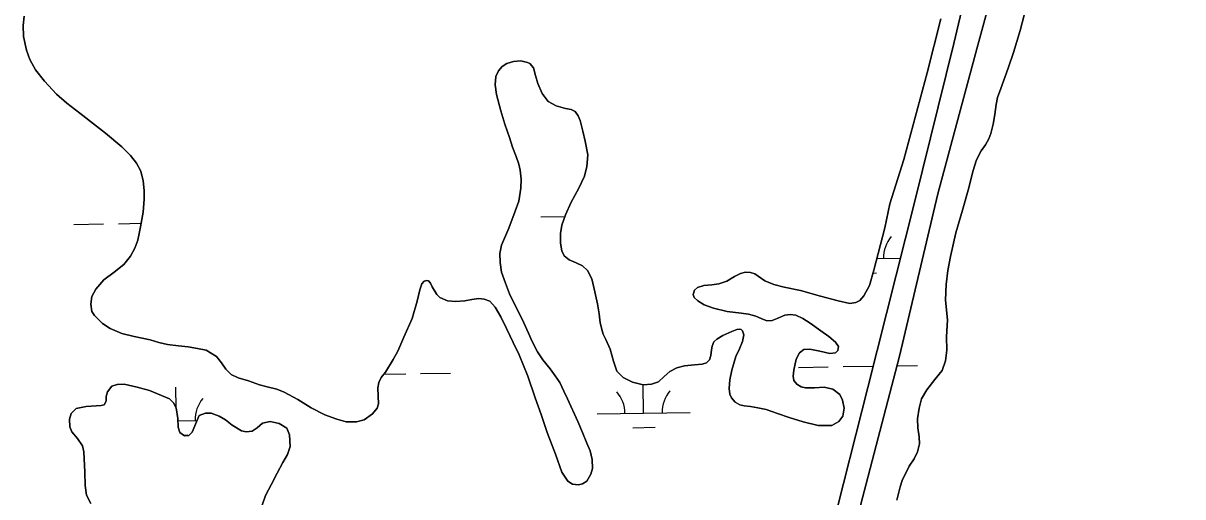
# Model space of a CAD drawing. Extents: x 3855477 to 3893699, y 299188 to 325115.
# Drawn here: x 3868649 to 3869895, y 316592 to 317100 of the extents above; entities that cross this region are included whole.
import ezdxf

# ---------------------------------------------------------------- set-up
doc = ezdxf.new("R2010")
doc.units = 0
doc.layers.add('V-TOPO-SHOR', color=7, linetype='Continuous')
doc.layers.add('V-WETL-SWMP', color=7, linetype='Continuous')

msp = doc.modelspace()

# ---------------------------------------------------------------- linework, layer by layer
at = {"layer": 'V-TOPO-SHOR'}
for points in [[(3869894.7, 317910.9), (3869888.9, 317895), (3869885.2, 317881.5), (3869882.8, 317869.3), (3869875.3, 317829.8), (3869865.2, 317778.6), (3869850.6, 317730.6), (3869832.1, 317687), (3869818.3, 317638.2), (3869814.4, 317612.9), (3869808.8, 317586.5), (3869803.4, 317565.4), (3869799.3, 317547), (3869781.5, 317476.6), (3869768.5, 317425.5), (3869760.8, 317398), (3869751.2, 317369.4), (3869718.1, 317237.1), (3869673.3, 317072.7), (3869631.5, 316917.1), (3869590.4, 316742.7), (3869546.4, 316574.1)], [(3869517.2, 316555.1), (3869556.2, 316709), (3869606.7, 316909.1), (3869648.6, 317078.3), (3869679, 317207)], [(3868768.3, 316763.8), (3868754.7, 316767.1), (3868742.3, 316772.5), (3868734, 316777.8), (3868725.4, 316786.2), (3868722.7, 316790.5), (3868721.4, 316798.4), (3868722.8, 316806.6), (3868727, 316814.5), (3868735.7, 316824.5), (3868746.5, 316832.8), (3868757, 316841), (3868764.3, 316850), (3868768.9, 316858.6), (3868772, 316867.2), (3868775.1, 316881.6), (3868777.9, 316897.3), (3868779, 316911.3), (3868778.8, 316920.5), (3868777.8, 316930.8), (3868775.3, 316941.2), (3868770.6, 316949.8), (3868764.2, 316958), (3868754.8, 316967.5), (3868737.4, 316982.2), (3868727.7, 316989.5), (3868709.8, 317003.6), (3868695.9, 317014.4), (3868684.8, 317024), (3868671.7, 317038.1), (3868662.2, 317050.1), (3868655.9, 317061.4), (3868652.5, 317071.4), (3868649.3, 317086), (3868648.9, 317097.6), (3868649.9, 317107.8)], [(3869634.8, 317104.8), (3869620.1, 317047.1), (3869595, 316953.8), (3869579.9, 316906.3), (3869574.7, 316880.5), (3869562.8, 316835.1), (3869558, 316818.6), (3869552, 316807.5), (3869547.7, 316802.5), (3869543.3, 316800.2), (3869536.8, 316799.3), (3869524.3, 316801.9), (3869505.6, 316807.2), (3869483.9, 316813.1), (3869466.4, 316816.6), (3869455.3, 316819.5), (3869445.8, 316823.5), (3869434.8, 316831.2), (3869430.2, 316832.6), (3869424.7, 316832.8), (3869419.5, 316831.5), (3869413, 316828.1), (3869404.8, 316823.3), (3869396.3, 316820.3), (3869388.6, 316819.3), (3869380.1, 316818.4), (3869373.3, 316816.3), (3869370, 316813.4), (3869368.5, 316809), (3869369.6, 316805.8), (3869373.5, 316802.1), (3869380.3, 316797.8), (3869390.4, 316794.1), (3869405.1, 316790.6), (3869420.2, 316788.8), (3869428.1, 316787.8), (3869435.8, 316785.7), (3869441.7, 316783.2), (3869447.8, 316780.7), (3869453.6, 316780.8), (3869458.9, 316782.9), (3869467, 316786.8), (3869472.8, 316787.4), (3869478.9, 316786.5), (3869486.5, 316783.2), (3869494.5, 316777.9), (3869505.9, 316769.8), (3869514.5, 316763.7), (3869521.4, 316757.8), (3869524.7, 316752.9), (3869524, 316748.6), (3869521.7, 316746.1), (3869515.6, 316745.5), (3869504.6, 316748), (3869494.1, 316750.2), (3869487.7, 316749.8), (3869482.9, 316746.2), (3869479.3, 316739.4), (3869476.8, 316727.7), (3869476.2, 316721), (3869476.7, 316716.6), (3869480.1, 316712.5), (3869484.5, 316709.6), (3869489.5, 316708.5), (3869499.1, 316708.7), (3869509.5, 316709.4), (3869518.8, 316707), (3869526.1, 316701.6), (3869529, 316695.2), (3869530.7, 316686.6)], [(3869719.9, 317092.5), (3869724.3, 317109)], [(3869587.3, 316587.9), (3869591, 316602.3), (3869593, 316609.1), (3869600.7, 316624.4), (3869606, 316632.3), (3869609.7, 316639.7), (3869611.9, 316648.4), (3869611.4, 316656.1), (3869610, 316665.8), (3869609.6, 316675.2), (3869611.3, 316686.6), (3869614.1, 316696.8), (3869619.7, 316706.3), (3869628.3, 316717.4), (3869636.1, 316727.3), (3869639.6, 316737.6), (3869641.1, 316749.2), (3869640.9, 316763.4), (3869641.7, 316781.8), (3869639.9, 316802.8), (3869640.6, 316819.7), (3869642.1, 316834.6), (3869645.1, 316849.7), (3869650.8, 316875.1), (3869657.9, 316899.6), (3869664.7, 316923.5), (3869669, 316940.8), (3869672.9, 316953.6), (3869678.1, 316963), (3869682.6, 316969.7), (3869686.3, 316975.9), (3869688.6, 316981.7), (3869691, 316991.9), (3869692.6, 317002.3), (3869694.2, 317012.8), (3869695.7, 317020.3), (3869699.3, 317030.2), (3869707.1, 317052), (3869712.8, 317068.8), (3869719.9, 317092.5)], [(3869530.7, 316686.6), (3869529.4, 316678.2), (3869525.1, 316672.3), (3869517.6, 316668.2), (3869502.9, 316668.1), (3869486.7, 316672), (3869471.9, 316676.9), (3869459.3, 316681.1), (3869447, 316685.2), (3869438.2, 316687.2), (3869430.4, 316688.5), (3869423.5, 316689.1), (3869418.7, 316690.3), (3869413.7, 316693.2), (3869409.8, 316697.8), (3869408.1, 316701.8), (3869407.4, 316708), (3869408.1, 316717.2), (3869410.1, 316727.6), (3869414.6, 316742.2), (3869418.5, 316750.6), (3869421.5, 316758.4), (3869423, 316765.7), (3869421.7, 316769.7), (3869420.1, 316771.2), (3869418.8, 316771.5), (3869415.7, 316771.3), (3869410.1, 316769.1), (3869400.5, 316764.9), (3869394.1, 316760.9), (3869390.9, 316758), (3869388.9, 316753.3), (3869388.3, 316749.4), (3869387.8, 316743.4), (3869386.2, 316738.8), (3869383, 316735.4), (3869378.2, 316734.1), (3869370.1, 316733.4), (3869359.5, 316732.2), (3869351.2, 316730), (3869343.7, 316726.1), (3869337.6, 316720.7), (3869331.5, 316715.1), (3869323.8, 316712.4), (3869315.1, 316711.7), (3869303.5, 316714.7), (3869293.4, 316719.8), (3869286.7, 316726.5), (3869283, 316737.1), (3869279.6, 316750), (3869274.8, 316760.5), (3869271.9, 316766.2), (3869271.1, 316768.8), (3869268.9, 316778.5), (3869267.5, 316788), (3869265.7, 316798.8), (3869263, 316811.8), (3869259.7, 316825.7), (3869255.1, 316834.5), (3869249.8, 316839.8), (3869243.1, 316843), (3869235.6, 316846), (3869230.1, 316850.3), (3869227.5, 316855.7), (3869226.3, 316864), (3869226.1, 316874.5), (3869227.4, 316883.4), (3869231.4, 316894.5), (3869237.6, 316907.9), (3869245.6, 316922.5), (3869251.9, 316935.9), (3869254.5, 316946.5), (3869255.5, 316959), (3869252.5, 316973.4), (3869250, 316984.2), (3869247.2, 316995.7), (3869245.1, 317000.9), (3869242, 317005.3), (3869237.5, 317007.4), (3869231.4, 317008.7), (3869221.4, 317011.4), (3869213, 317016.1), (3869206.4, 317024.8), (3869201.9, 317035.4), (3869199.4, 317043.9), (3869197.1, 317052.4), (3869193.2, 317057), (3869190.8, 317058.2), (3869183.4, 317059.7), (3869175.8, 317059), (3869168.6, 317057.1), (3869163.5, 317053.8), (3869159.7, 317049.2), (3869156.7, 317043.1), (3869155.9, 317034.1), (3869157.2, 317023.6), (3869161.9, 317006.2), (3869166.2, 316991.8), (3869171.2, 316977.4), (3869174.7, 316967.2), (3869178.6, 316957)], [(3869178.6, 316957), (3869181.4, 316948.8), (3869182.7, 316942.5), (3869183.9, 316932.9), (3869183.6, 316922.9), (3869181.3, 316909.2), (3869177.6, 316898.4), (3869170.8, 316880), (3869162.9, 316861.9), (3869161.1, 316852.9), (3869161.3, 316843.3), (3869162.8, 316833), (3869167.1, 316821), (3869171.2, 316809.5), (3869186.9, 316778.4), (3869191.6, 316767.4), (3869195.6, 316758.3), (3869201.4, 316747.1), (3869207.1, 316738.8), (3869214.9, 316728.9), (3869220.5, 316721.6), (3869225.4, 316714.5), (3869229.8, 316705.2), (3869233.5, 316696.8), (3869244.8, 316672.3), (3869249.9, 316660.5), (3869254.5, 316649), (3869257.9, 316640.8), (3869260.3, 316631.5), (3869260.4, 316622), (3869258.7, 316615.7), (3869254.5, 316608.5), (3869249.8, 316605.4), (3869245.5, 316604.3), (3869239, 316605.1), (3869234.1, 316608.3), (3869227.6, 316618.1), (3869220.7, 316637.4), (3869211.8, 316660.6), (3869205.4, 316680), (3869199, 316698), (3869190.9, 316721.1), (3869181.8, 316744.1), (3869175.1, 316757.4), (3869168.1, 316772.4), (3869162.1, 316785), (3869155.9, 316795.3), (3869150.2, 316801.6), (3869144.3, 316804), (3869138.4, 316804.6), (3869131, 316803.5), (3869123.2, 316802.2), (3869113.6, 316801.2), (3869104.7, 316802.1), (3869096.6, 316805.8), (3869093.1, 316809), (3869088.3, 316817.1), (3869086.6, 316821), (3869084.5, 316823.5), (3869082.5, 316823.8), (3869079.7, 316823.3), (3869077.1, 316820.2), (3869075, 316814), (3869072.1, 316801.6), (3869066.7, 316783), (3869057.7, 316762.9), (3869051.2, 316748), (3869046.3, 316739), (3869038, 316725.3), (3869033.5, 316719.7), (3869030.9, 316714.5), (3869029.9, 316708.7), (3869030.4, 316699.6), (3869030.5, 316691.4), (3869029.2, 316686.6), (3869024.3, 316680.5), (3869015.3, 316674.4), (3869007.1, 316672.1), (3868995.9, 316672.1), (3868985.7, 316674.9), (3868973.1, 316679.5), (3868958.1, 316687.3), (3868944.1, 316696), (3868929.2, 316704), (3868921.5, 316707), (3868911, 316709.7), (3868902.6, 316711.9), (3868890.9, 316716.1), (3868879.9, 316719.3), (3868872.5, 316722.9), (3868866.7, 316728.5), (3868861.9, 316735.4), (3868856.5, 316742.3), (3868845.3, 316749), (3868836.2, 316751), (3868826.1, 316752.5), (3868815.7, 316753.6), (3868804.1, 316755.3), (3868794.8, 316757.4), (3868785.4, 316760.1), (3868768.3, 316763.8)], [(3868721.4, 316584.5), (3868716.9, 316593.5), (3868715.6, 316603.7), (3868715.2, 316618.1), (3868714.2, 316639.9), (3868712.5, 316646.2), (3868707.2, 316654.3), (3868701.2, 316661.2), (3868698.9, 316666.6), (3868698.8, 316675), (3868700.6, 316680.9), (3868705.7, 316686.3), (3868716.7, 316688.7), (3868732.6, 316689.8), (3868735.9, 316690.3), (3868738.2, 316694.3), (3868738.1, 316694.6), (3868738.2, 316699.3), (3868739.6, 316704.3), (3868744.1, 316710.4), (3868749.9, 316712.2), (3868757.4, 316712.5), (3868771.4, 316709.4), (3868784.6, 316705.7), (3868806.2, 316696.7), (3868810.3, 316692.6), (3868813.3, 316687.3), (3868815.1, 316675.7), (3868815.5, 316666.3), (3868817.1, 316660.7), (3868822.1, 316657), (3868827, 316657.4), (3868830.5, 316660.9), (3868835.1, 316672.2), (3868837.9, 316678.8), (3868844.9, 316681.5), (3868851, 316681.4), (3868859.3, 316678.3), (3868866.3, 316674.1), (3868873.3, 316668.4), (3868883.5, 316662.3), (3868888.4, 316661.2), (3868894.8, 316662), (3868900.3, 316665.7), (3868905.9, 316670.6), (3868914.1, 316672.3), (3868924, 316670.4), (3868932.1, 316665.4), (3868935.1, 316658.3), (3868935.7, 316645.6), (3868933, 316637.1), (3868927.8, 316628.3), (3868921.8, 316617.1), (3868915.6, 316605.3), (3868909.1, 316593), (3868905.2, 316581.6)]]:
    msp.add_lwpolyline(points, dxfattribs=at)
at = {"layer": 'V-WETL-SWMP'}
for p, q in [((3868703.3, 316884.1), (3868735.3, 316884.6)), ((3868751.3, 316884.9), (3868775.8, 316885.3)), ((3869205.1, 316892.3), (3869230.8, 316892.7)), ((3869566, 316847.4), (3869591.2, 316847.8)), ((3869561.9, 316831.9), (3869565.5, 316832)), ((3869481.7, 316730.6), (3869513.7, 316731.1)), ((3869529.7, 316731.4), (3869561.7, 316731.9)), ((3869587.7, 316732.3), (3869609.7, 316732.7)), ((3869036.4, 316723.3), (3869059.8, 316723.7)), ((3869075.8, 316724), (3869107.8, 316724.5)), ((3868813.3, 316686.9), (3868813, 316709.2)), ((3869315.4, 316681.4), (3869314.9, 316711.8)), ((3869265.4, 316680.6), (3869365.4, 316682.2)), ((3868815.2, 316673.3), (3868835.8, 316673.6)), ((3868820.8, 316657.9), (3868825.8, 316658)), ((3869303.7, 316665.8), (3869327.7, 316666.2))]:
    msp.add_line(p, q, dxfattribs=at)
for points in [[(3869546.4, 316574.1), (3869590.4, 316742.7), (3869631.5, 316917.1), (3869673.3, 317072.7), (3869718.1, 317237.1), (3869751.2, 317369.4), (3869760.8, 317398), (3869768.5, 317425.5), (3869781.5, 317476.6), (3869799.3, 317547), (3869803.4, 317565.4), (3869808.8, 317586.5), (3869814.4, 317612.9), (3869818.3, 317638.2), (3869832.1, 317687), (3869850.6, 317730.6), (3869865.2, 317778.6), (3869875.3, 317829.8), (3869882.8, 317869.3), (3869885.2, 317881.5), (3869888.9, 317895), (3869894.7, 317910.9)], [(3869679, 317207), (3869648.6, 317078.3), (3869606.7, 316909.1), (3869556.2, 316709), (3869517.3, 316555.1)], [(3868649.9, 317107.8), (3868648.9, 317097.6), (3868649.3, 317086), (3868652.5, 317071.4), (3868655.9, 317061.4), (3868662.2, 317050.1), (3868671.7, 317038.1), (3868684.8, 317024), (3868695.9, 317014.4), (3868709.8, 317003.6), (3868727.7, 316989.5), (3868737.4, 316982.2), (3868754.8, 316967.5), (3868764.2, 316958), (3868770.6, 316949.8), (3868775.3, 316941.2), (3868777.8, 316930.8), (3868778.8, 316920.5), (3868779, 316911.3), (3868777.9, 316897.3), (3868775.1, 316881.6), (3868772, 316867.2), (3868768.9, 316858.6), (3868764.3, 316850), (3868757, 316841), (3868746.5, 316832.8), (3868735.7, 316824.5), (3868727, 316814.5), (3868722.8, 316806.6), (3868721.4, 316798.4), (3868722.7, 316790.5), (3868725.4, 316786.2), (3868734, 316777.8), (3868742.3, 316772.5), (3868754.7, 316767.1), (3868768.3, 316763.8), (3868785.4, 316760.1), (3868794.8, 316757.4), (3868804.1, 316755.3), (3868815.7, 316753.6), (3868826.1, 316752.5), (3868836.2, 316751), (3868845.3, 316749), (3868856.5, 316742.3), (3868861.9, 316735.4), (3868866.7, 316728.5), (3868872.5, 316722.9), (3868879.9, 316719.3), (3868890.9, 316716.1), (3868902.6, 316711.9), (3868911, 316709.7), (3868921.5, 316707), (3868929.2, 316704), (3868944.1, 316696), (3868958.1, 316687.3), (3868973.1, 316679.5), (3868985.7, 316674.9), (3868995.9, 316672.1), (3869007.1, 316672.1), (3869015.3, 316674.4)], [(3869494.5, 316777.9), (3869486.5, 316783.2), (3869478.9, 316786.5), (3869472.8, 316787.4), (3869467, 316786.8), (3869458.9, 316782.9), (3869453.6, 316780.8), (3869447.8, 316780.7), (3869441.7, 316783.2), (3869435.8, 316785.7), (3869428.1, 316787.8), (3869420.2, 316788.8), (3869405.1, 316790.6), (3869390.4, 316794.1), (3869380.3, 316797.8), (3869373.5, 316802.1), (3869369.6, 316805.8), (3869368.5, 316809), (3869370, 316813.4), (3869373.3, 316816.3), (3869380.1, 316818.4), (3869388.6, 316819.3), (3869396.3, 316820.3), (3869404.8, 316823.3), (3869413, 316828.1), (3869419.5, 316831.5), (3869424.7, 316832.8), (3869430.2, 316832.6), (3869434.8, 316831.2), (3869445.8, 316823.5), (3869455.3, 316819.5), (3869466.4, 316816.6), (3869483.9, 316813.1), (3869505.6, 316807.2), (3869524.3, 316801.9), (3869536.8, 316799.3), (3869543.3, 316800.2), (3869547.7, 316802.5), (3869552, 316807.5), (3869558, 316818.6), (3869562.8, 316835.1), (3869574.7, 316880.5), (3869579.9, 316906.3), (3869595, 316953.8), (3869620.1, 317047.1), (3869634.8, 317104.8)], [(3869724.3, 317109), (3869719.9, 317092.5), (3869712.8, 317068.8), (3869707.1, 317052), (3869699.3, 317030.2), (3869695.7, 317020.3), (3869694.2, 317012.8), (3869692.6, 317002.3), (3869691, 316991.9), (3869688.6, 316981.7), (3869686.3, 316975.9), (3869682.6, 316969.7), (3869678.1, 316963), (3869672.9, 316953.6), (3869669, 316940.8), (3869664.7, 316923.5), (3869657.9, 316899.6), (3869650.8, 316875.1), (3869645.1, 316849.7), (3869642.1, 316834.6), (3869640.6, 316819.7), (3869639.9, 316802.8), (3869641.7, 316781.8), (3869640.9, 316763.4), (3869641.1, 316749.2), (3869639.6, 316737.6), (3869636.1, 316727.3), (3869628.3, 316717.4), (3869619.7, 316706.3), (3869614.1, 316696.8), (3869611.3, 316686.6), (3869609.6, 316675.2), (3869610, 316665.8), (3869611.4, 316656.1), (3869611.9, 316648.4), (3869609.7, 316639.7), (3869606, 316632.3), (3869600.7, 316624.4), (3869593, 316609.1), (3869591, 316602.3), (3869587.3, 316587.9)], [(3869015.3, 316674.4), (3869024.3, 316680.5), (3869029.2, 316686.6), (3869030.5, 316691.4), (3869030.4, 316699.6), (3869029.9, 316708.7), (3869030.9, 316714.5), (3869033.5, 316719.7), (3869038, 316725.3), (3869046.3, 316739), (3869051.2, 316748), (3869057.7, 316762.9), (3869066.7, 316783), (3869072.1, 316801.6), (3869075, 316814), (3869077.1, 316820.2), (3869079.7, 316823.3), (3869082.5, 316823.8), (3869084.5, 316823.5), (3869086.6, 316821), (3869088.3, 316817.1), (3869093.1, 316809), (3869096.6, 316805.8), (3869104.7, 316802.1), (3869113.6, 316801.2), (3869123.2, 316802.2), (3869131, 316803.5), (3869138.4, 316804.6), (3869144.3, 316804), (3869150.2, 316801.6), (3869155.9, 316795.3), (3869162.1, 316785), (3869168.1, 316772.4), (3869175.1, 316757.4), (3869181.8, 316744.1), (3869190.9, 316721.1), (3869199, 316698), (3869205.4, 316680), (3869211.8, 316660.6), (3869220.7, 316637.4), (3869227.6, 316618.1), (3869234.1, 316608.3), (3869239, 316605.1), (3869245.5, 316604.3), (3869249.8, 316605.4), (3869254.5, 316608.5), (3869258.7, 316615.7), (3869260.4, 316622), (3869260.3, 316631.5), (3869257.9, 316640.8), (3869254.5, 316649), (3869249.9, 316660.5), (3869244.8, 316672.3), (3869233.5, 316696.8), (3869229.8, 316705.2), (3869225.4, 316714.5), (3869220.5, 316721.6), (3869214.9, 316728.9), (3869207.1, 316738.8), (3869201.4, 316747.1), (3869195.6, 316758.3), (3869191.6, 316767.4), (3869186.9, 316778.4), (3869171.2, 316809.5), (3869167.1, 316821), (3869162.8, 316833), (3869161.3, 316843.3), (3869161.1, 316852.9), (3869162.9, 316861.9), (3869170.8, 316880), (3869177.6, 316898.4), (3869181.3, 316909.2), (3869183.6, 316922.9), (3869183.9, 316932.9), (3869182.7, 316942.5), (3869181.4, 316948.8), (3869178.6, 316957), (3869174.7, 316967.2), (3869171.2, 316977.4), (3869166.2, 316991.8), (3869161.9, 317006.2), (3869157.2, 317023.6), (3869155.9, 317034.1), (3869156.7, 317043.1), (3869159.7, 317049.2), (3869163.5, 317053.8), (3869168.6, 317057.1), (3869175.8, 317059), (3869183.4, 317059.7), (3869190.8, 317058.2), (3869193.2, 317057), (3869197.1, 317052.4), (3869199.4, 317043.9), (3869201.9, 317035.4), (3869206.4, 317024.8), (3869213, 317016.1), (3869221.4, 317011.4), (3869231.4, 317008.7), (3869237.5, 317007.4), (3869242, 317005.3), (3869245.1, 317000.9)], [(3869245.1, 317000.9), (3869247.2, 316995.7), (3869250, 316984.2), (3869252.5, 316973.4), (3869255.5, 316959), (3869254.5, 316946.5), (3869251.9, 316935.9), (3869245.6, 316922.5), (3869237.6, 316907.9), (3869231.4, 316894.5), (3869227.4, 316883.4), (3869226.1, 316874.5), (3869226.3, 316864), (3869227.5, 316855.7), (3869230.1, 316850.3), (3869235.6, 316846), (3869243.1, 316843), (3869249.8, 316839.8), (3869255.1, 316834.5), (3869259.7, 316825.7), (3869263, 316811.8), (3869265.7, 316798.8), (3869267.5, 316788), (3869268.9, 316778.5), (3869271.1, 316768.8), (3869271.9, 316766.2), (3869274.8, 316760.5), (3869279.6, 316750), (3869283, 316737.1), (3869286.7, 316726.5), (3869293.4, 316719.8), (3869303.5, 316714.7), (3869315.1, 316711.7), (3869323.8, 316712.4), (3869331.5, 316715.1), (3869337.6, 316720.7), (3869343.7, 316726.1), (3869351.2, 316730), (3869359.5, 316732.2), (3869370.1, 316733.4), (3869378.2, 316734.1), (3869383, 316735.4), (3869386.2, 316738.8), (3869387.8, 316743.4), (3869388.3, 316749.4), (3869388.9, 316753.3), (3869390.9, 316758), (3869394.1, 316760.9), (3869400.5, 316764.9), (3869410.1, 316769.1), (3869415.7, 316771.3), (3869418.8, 316771.5), (3869420.1, 316771.2), (3869421.7, 316769.7), (3869423, 316765.7), (3869421.5, 316758.4), (3869418.5, 316750.6), (3869414.6, 316742.2), (3869410.1, 316727.6), (3869408.1, 316717.2), (3869407.4, 316708), (3869408.1, 316701.8), (3869409.8, 316697.8), (3869413.7, 316693.2), (3869418.7, 316690.3), (3869423.5, 316689.1), (3869430.4, 316688.5), (3869438.2, 316687.2), (3869447, 316685.2), (3869459.3, 316681.1), (3869471.9, 316676.9), (3869486.7, 316672), (3869502.9, 316668.1), (3869517.6, 316668.2), (3869525.1, 316672.3), (3869529.4, 316678.2), (3869530.7, 316686.6), (3869529, 316695.2), (3869526.1, 316701.6), (3869518.8, 316707), (3869509.5, 316709.4), (3869499.1, 316708.7), (3869489.5, 316708.5), (3869484.5, 316709.6), (3869480.1, 316712.5), (3869476.7, 316716.6), (3869476.2, 316721), (3869476.8, 316727.7), (3869479.3, 316739.4), (3869482.9, 316746.2), (3869487.7, 316749.8), (3869494.1, 316750.2), (3869504.6, 316748), (3869515.6, 316745.5), (3869521.7, 316746.1), (3869524, 316748.6), (3869524.7, 316752.9), (3869521.4, 316757.8), (3869514.5, 316763.7), (3869505.9, 316769.8), (3869494.5, 316777.9)], [(3868905.2, 316581.6), (3868909.1, 316593), (3868915.6, 316605.3), (3868921.8, 316617.1), (3868927.8, 316628.3), (3868933, 316637.1), (3868935.7, 316645.6), (3868935.1, 316658.3), (3868932.1, 316665.4), (3868924, 316670.4), (3868914.1, 316672.3), (3868905.9, 316670.6), (3868900.3, 316665.7), (3868894.8, 316662), (3868888.4, 316661.2), (3868883.5, 316662.3), (3868873.3, 316668.4), (3868866.3, 316674.1), (3868859.3, 316678.3), (3868851, 316681.4), (3868844.9, 316681.5), (3868837.9, 316678.8), (3868835.1, 316672.2), (3868830.5, 316660.9), (3868827, 316657.4), (3868822.1, 316657), (3868817.1, 316660.7), (3868815.5, 316666.3), (3868815.1, 316675.7), (3868813.3, 316687.3), (3868810.3, 316692.6), (3868806.2, 316696.7), (3868784.6, 316705.7), (3868771.4, 316709.4), (3868757.4, 316712.5), (3868749.9, 316712.2), (3868744.1, 316710.4), (3868739.6, 316704.3), (3868738.2, 316699.3), (3868738.1, 316694.6), (3868738.2, 316694.3), (3868735.9, 316690.3), (3868732.6, 316689.8), (3868716.7, 316688.7), (3868705.7, 316686.3), (3868700.6, 316680.9), (3868698.8, 316675), (3868698.9, 316666.6), (3868701.2, 316661.2), (3868707.2, 316654.3), (3868712.5, 316646.2), (3868714.2, 316639.9), (3868715.2, 316618.1), (3868715.6, 316603.7), (3868716.9, 316593.5), (3868721.4, 316584.5)]]:
    msp.add_lwpolyline(points, dxfattribs=at)
for centre, start, end in [((3869608.4, 316848.6), 140.1615, 181.7052), ((3868868.8, 316674.6), 140.1615, 181.7052), ((3869260.2, 316681), 0.1615, 41.7052), ((3869370.6, 316682.8), 140.1615, 181.7052)]:
    msp.add_arc(centre, 35.2, start, end, dxfattribs=at)

doc.saveas('drawing.dxf')
